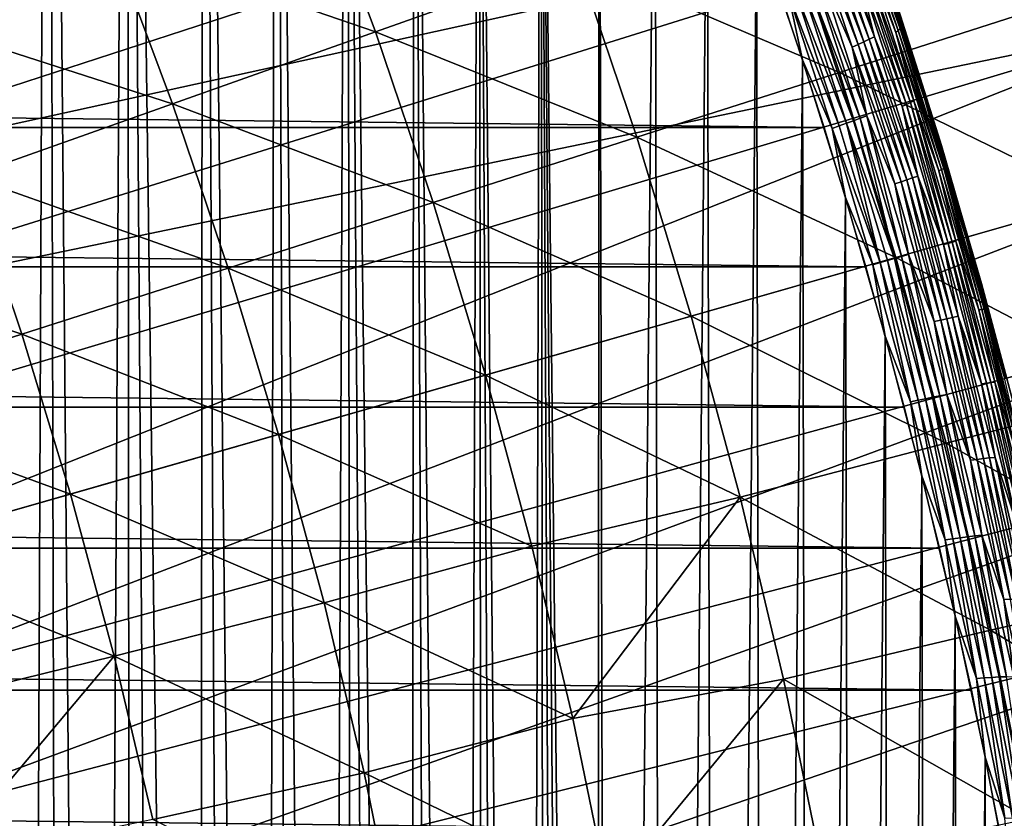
# Model space of a CAD drawing. Header units: millimetres. Extents: x -50 to 50, y -50 to 50.
# Tile 413 of 562: x 24.2 to 28.8, y 5.5 to 9.2. Entities that reach past the tile are written whole.
import ezdxf

# ---------------------------------------------------------------- set-up
doc = ezdxf.new("R2010")
doc.units = ezdxf.units.MM
doc.header["$LTSCALE"] = 65.185185
for name, color, linetype in [('1', 7, 'CONTINUOUS'), ('2', 7, 'CONTINUOUS'), ('28', 7, 'CONTINUOUS'), ('36', 7, 'CONTINUOUS'), ('37', 7, 'CONTINUOUS'), ('46', 7, 'CONTINUOUS')]:
    doc.layers.add(name, color=color, linetype=linetype)

msp = doc.modelspace()

# ---------------------------------------------------------------- linework, layer by layer
at = {"layer": '1', "color": 7, "linetype": 'Continuous', "true_color": 0xf5f5f5}
for points in [[(-27.7115, 9.3614), (27.9218, 8.714), (-27.9218, 8.714), (-27.7115, 9.3614)], [(27.7115, 9.3614), (27.9218, 8.714), (-27.7115, 9.3614), (27.7115, 9.3614)], [(-27.9218, 8.714), (28.117, 8.062), (-28.117, 8.062), (-27.9218, 8.714)], [(27.9218, 8.714), (28.117, 8.062), (-27.9218, 8.714), (27.9218, 8.714)], [(-28.117, 8.062), (28.297, 7.4054), (-28.297, 7.4054), (-28.117, 8.062)], [(28.117, 8.062), (28.297, 7.4054), (-28.117, 8.062), (28.117, 8.062)], [(-28.297, 7.4054), (28.4617, 6.7451), (-28.4617, 6.7451), (-28.297, 7.4054)], [(28.297, 7.4054), (28.4617, 6.7451), (-28.297, 7.4054), (28.297, 7.4054)], [(-28.4617, 6.7451), (28.6109, 6.0809), (-28.6109, 6.0809), (-28.4617, 6.7451)], [(28.4617, 6.7451), (28.6109, 6.0809), (-28.4617, 6.7451), (28.4617, 6.7451)], [(-28.6109, 6.0809), (28.7447, 5.4135), (-28.7447, 5.4135), (-28.6109, 6.0809)], [(28.6109, 6.0809), (28.7447, 5.4135), (-28.6109, 6.0809), (28.6109, 6.0809)]]:
    msp.add_3dface(points, dxfattribs=at)
at = {"layer": '2', "color": 7, "linetype": 'Continuous', "true_color": 0xf5f5f5}
for points in [[(24.185, -8.9758, 4.3), (23.9079, 16.8515, 4.3), (24.0159, -8.9357, 4.3), (24.185, -8.9758, 4.3)], [(24.2906, 16.2951, 4.3), (23.9079, 16.8515, 4.3), (24.185, -8.9758, 4.3), (24.2906, 16.2951, 4.3)], [(24.3523, -9.0231, 4.3), (24.2906, 16.2951, 4.3), (24.185, -8.9758, 4.3), (24.3523, -9.0231, 4.3)], [(24.5172, -9.0777, 4.3), (24.2906, 16.2951, 4.3), (24.3523, -9.0231, 4.3), (24.5172, -9.0777, 4.3)], [(24.6602, 15.7302, 4.3), (24.2906, 16.2951, 4.3), (24.5172, -9.0777, 4.3), (24.6602, 15.7302, 4.3)], [(24.6797, -9.1394, 4.3), (24.6602, 15.7302, 4.3), (24.5172, -9.0777, 4.3), (24.6797, -9.1394, 4.3)], [(24.8394, -9.2081, 4.3), (24.6602, 15.7302, 4.3), (24.6797, -9.1394, 4.3), (24.8394, -9.2081, 4.3)], [(24.9959, -9.2837, 4.3), (24.6602, 15.7302, 4.3), (24.8394, -9.2081, 4.3), (24.9959, -9.2837, 4.3)], [(25.0167, 15.1567, 4.3), (24.6602, 15.7302, 4.3), (24.9959, -9.2837, 4.3), (25.0167, 15.1567, 4.3)], [(25.149, -9.366, 4.3), (25.0167, 15.1567, 4.3), (24.9959, -9.2837, 4.3), (25.149, -9.366, 4.3)], [(25.2983, -9.4548, 4.3), (25.0167, 15.1567, 4.3), (25.149, -9.366, 4.3), (25.2983, -9.4548, 4.3)], [(25.3599, 14.5753, 4.3), (25.0167, 15.1567, 4.3), (25.2983, -9.4548, 4.3), (25.3599, 14.5753, 4.3)], [(25.4437, -9.5501, 4.3), (25.3599, 14.5753, 4.3), (25.2983, -9.4548, 4.3), (25.4437, -9.5501, 4.3)], [(25.5848, -9.6516, 4.3), (25.3599, 14.5753, 4.3), (25.4437, -9.5501, 4.3), (25.5848, -9.6516, 4.3)], [(25.6896, 13.986, 4.3), (25.3599, 14.5753, 4.3), (25.5848, -9.6516, 4.3), (25.6896, 13.986, 4.3)], [(25.7213, -9.7591, 4.3), (25.6896, 13.986, 4.3), (25.5848, -9.6516, 4.3), (25.7213, -9.7591, 4.3)], [(26.0055, 13.3894, 4.3), (25.6896, 13.986, 4.3), (25.9798, -9.9914, 4.3), (26.0055, 13.3894, 4.3)], [(25.8531, -9.8725, 4.3), (25.6896, 13.986, 4.3), (25.7213, -9.7591, 4.3), (25.8531, -9.8725, 4.3)], [(25.9798, -9.9914, 4.3), (25.6896, 13.986, 4.3), (25.8531, -9.8725, 4.3), (25.9798, -9.9914, 4.3)], [(26.1012, -10.1158, 4.3), (26.0055, 13.3894, 4.3), (25.9798, -9.9914, 4.3), (26.1012, -10.1158, 4.3)], [(26.2171, -10.2453, 4.3), (26.0055, 13.3894, 4.3), (26.1012, -10.1158, 4.3), (26.2171, -10.2453, 4.3)], [(26.3077, 12.7855, 4.3), (26.0055, 13.3894, 4.3), (26.2171, -10.2453, 4.3), (26.3077, 12.7855, 4.3)], [(26.3273, -10.3798, 4.3), (26.3077, 12.7855, 4.3), (26.2171, -10.2453, 4.3), (26.3273, -10.3798, 4.3)], [(26.5957, 12.175, 4.3), (26.3077, 12.7855, 4.3), (26.5295, -10.6623, 4.3), (26.5957, 12.175, 4.3)], [(26.4315, -10.5189, 4.3), (26.3077, 12.7855, 4.3), (26.3273, -10.3798, 4.3), (26.4315, -10.5189, 4.3)], [(26.5295, -10.6623, 4.3), (26.3077, 12.7855, 4.3), (26.4315, -10.5189, 4.3), (26.5295, -10.6623, 4.3)], [(26.6213, -10.81, 4.3), (26.5957, 12.175, 4.3), (26.5295, -10.6623, 4.3), (26.6213, -10.81, 4.3)], [(26.7065, -10.9614, 4.3), (26.5957, 12.175, 4.3), (26.6213, -10.81, 4.3), (26.7065, -10.9614, 4.3)], [(26.7852, -11.1164, 4.3), (26.5957, 12.175, 4.3), (26.7065, -10.9614, 4.3), (26.7852, -11.1164, 4.3)], [(26.8569, -11.2746, 4.3), (26.5957, 12.175, 4.3), (26.7852, -11.1164, 4.3), (26.8569, -11.2746, 4.3)], [(26.8697, 11.5578, 4.3), (26.5957, 12.175, 4.3), (26.8569, -11.2746, 4.3), (26.8697, 11.5578, 4.3)], [(26.9218, -11.436, 4.3), (26.8697, 11.5578, 4.3), (26.8569, -11.2746, 4.3), (26.9218, -11.436, 4.3)], [(27.1293, 10.9346, 4.3), (26.8697, 11.5578, 4.3), (26.9218, -11.436, 4.3), (27.1293, 10.9346, 4.3)], [(27.1785, -10.8117, 4.3), (27.1293, 10.9346, 4.3), (26.9218, -11.436, 4.3), (27.1785, -10.8117, 4.3)], [(27.3745, 10.3054, 4.3), (27.1293, 10.9346, 4.3), (27.1785, -10.8117, 4.3), (27.3745, 10.3054, 4.3)], [(27.4207, -10.1818, 4.3), (27.3745, 10.3054, 4.3), (27.1785, -10.8117, 4.3), (27.4207, -10.1818, 4.3)], [(27.605, 9.6709, 4.3), (27.3745, 10.3054, 4.3), (27.4207, -10.1818, 4.3), (27.605, 9.6709, 4.3)], [(27.6484, -9.5462, 4.3), (27.605, 9.6709, 4.3), (27.4207, -10.1818, 4.3), (27.6484, -9.5462, 4.3)], [(27.8209, 9.0311, 4.3), (27.605, 9.6709, 4.3), (27.6484, -9.5462, 4.3), (27.8209, 9.0311, 4.3)], [(27.8614, -8.9054, 4.3), (27.8209, 9.0311, 4.3), (27.6484, -9.5462, 4.3), (27.8614, -8.9054, 4.3)], [(28.0219, 8.3866, 4.3), (27.8209, 9.0311, 4.3), (27.8614, -8.9054, 4.3), (28.0219, 8.3866, 4.3)], [(28.0595, -8.26, 4.3), (28.0219, 8.3866, 4.3), (27.8614, -8.9054, 4.3), (28.0595, -8.26, 4.3)], [(28.208, 7.7375, 4.3), (28.0219, 8.3866, 4.3), (28.0595, -8.26, 4.3), (28.208, 7.7375, 4.3)], [(28.2427, -7.6101, 4.3), (28.208, 7.7375, 4.3), (28.0595, -8.26, 4.3), (28.2427, -7.6101, 4.3)], [(28.3791, 7.0845, 4.3), (28.208, 7.7375, 4.3), (28.2427, -7.6101, 4.3), (28.3791, 7.0845, 4.3)], [(28.4108, -6.9562, 4.3), (28.3791, 7.0845, 4.3), (28.2427, -7.6101, 4.3), (28.4108, -6.9562, 4.3)], [(28.5351, 6.4275, 4.3), (28.3791, 7.0845, 4.3), (28.4108, -6.9562, 4.3), (28.5351, 6.4275, 4.3)], [(28.5638, -6.2986, 4.3), (28.5351, 6.4275, 4.3), (28.4108, -6.9562, 4.3), (28.5638, -6.2986, 4.3)], [(28.6758, 5.7672, 4.3), (28.5351, 6.4275, 4.3), (28.5638, -6.2986, 4.3), (28.6758, 5.7672, 4.3)], [(28.7016, -5.6376, 4.3), (28.6758, 5.7672, 4.3), (28.5638, -6.2986, 4.3), (28.7016, -5.6376, 4.3)], [(28.8013, 5.1037, 4.3), (28.6758, 5.7672, 4.3), (28.7016, -5.6376, 4.3), (28.8013, 5.1037, 4.3)]]:
    msp.add_3dface(points, dxfattribs=at)
at = {"layer": '28', "color": 7, "linetype": 'Continuous', "true_color": 0xf5f5f5}
for points in [[(28.0595, 9.8244, 3.941), (28.0514, 9.8134, 3.9749), (28.2783, 9.1757, 3.941), (28.0595, 9.8244, 3.941)], [(28.0595, 9.8244, 3.941), (28.2783, 9.1757, 3.941), (28.184, 9.489, 3.9064), (28.0595, 9.8244, 3.941)], [(27.9163, 9.7716, 4.1781), (27.8922, 9.7565, 4.2005), (28.1335, 9.1275, 4.1781), (27.9163, 9.7716, 4.1781)], [(27.9389, 9.7864, 4.1538), (27.9163, 9.7716, 4.1781), (28.1572, 9.1392, 4.1538), (27.9389, 9.7864, 4.1538)], [(27.9163, 9.7716, 4.1781), (28.1335, 9.1275, 4.1781), (28.1572, 9.1392, 4.1538), (27.9163, 9.7716, 4.1781)], [(27.9389, 9.7864, 4.1538), (28.1572, 9.1392, 4.1538), (28.0784, 9.4554, 4.1277), (27.9389, 9.7864, 4.1538)], [(28.0514, 9.8134, 3.9749), (28.041, 9.8018, 4.0079), (28.269, 9.1679, 3.9749), (28.0514, 9.8134, 3.9749)], [(28.041, 9.8018, 4.0079), (28.2573, 9.1595, 4.0079), (28.269, 9.1679, 3.9749), (28.041, 9.8018, 4.0079)], [(28.041, 9.8018, 4.0079), (28.1308, 9.4911, 4.0398), (28.2573, 9.1595, 4.0079), (28.041, 9.8018, 4.0079)], [(28.0514, 9.8134, 3.9749), (28.269, 9.1679, 3.9749), (28.2783, 9.1757, 3.941), (28.0514, 9.8134, 3.9749)], [(27.8664, 9.741, 4.2209), (27.8392, 9.7257, 4.2391), (28.0814, 9.1028, 4.2209), (27.8664, 9.741, 4.2209)], [(27.8392, 9.7257, 4.2391), (27.912, 9.4153, 4.255), (28.0532, 9.0902, 4.2391), (27.8392, 9.7257, 4.2391)], [(27.8392, 9.7257, 4.2391), (28.0532, 9.0902, 4.2391), (28.0814, 9.1028, 4.2209), (27.8392, 9.7257, 4.2391)], [(27.8922, 9.7565, 4.2005), (27.8664, 9.741, 4.2209), (28.1082, 9.1153, 4.2005), (27.8922, 9.7565, 4.2005)], [(27.8664, 9.741, 4.2209), (28.0814, 9.1028, 4.2209), (28.1082, 9.1153, 4.2005), (27.8664, 9.741, 4.2209)], [(27.8922, 9.7565, 4.2005), (28.1082, 9.1153, 4.2005), (28.1335, 9.1275, 4.1781), (27.8922, 9.7565, 4.2005)], [(27.605, 9.6709, 4.3), (27.8209, 9.0311, 4.3), (27.7543, 9.3438, 4.2988), (27.605, 9.6709, 4.3)], [(28.1881, 9.4968, 3.8712), (28.184, 9.489, 3.9064), (28.398, 8.8495, 3.8712), (28.1881, 9.4968, 3.8712)], [(28.1898, 9.5039, 3.8357), (28.1881, 9.4968, 3.8712), (28.4007, 8.8535, 3.8357), (28.1898, 9.5039, 3.8357)], [(28.1881, 9.4968, 3.8712), (28.398, 8.8495, 3.8712), (28.4007, 8.8535, 3.8357), (28.1881, 9.4968, 3.8712)], [(28.1898, 9.5039, 3.8357), (28.4007, 8.8535, 3.8357), (28.2684, 9.2714, 3.8), (28.1898, 9.5039, 3.8357)], [(28.0979, 9.4677, 4.0999), (28.0784, 9.4554, 4.1277), (28.3072, 8.8222, 4.0999), (28.0979, 9.4677, 4.0999)], [(28.0784, 9.4554, 4.1277), (28.2866, 8.813, 4.1277), (28.3072, 8.8222, 4.0999), (28.0784, 9.4554, 4.1277)], [(28.0784, 9.4554, 4.1277), (28.1572, 9.1392, 4.1538), (28.2866, 8.813, 4.1277), (28.0784, 9.4554, 4.1277)], [(28.1154, 9.4797, 4.0705), (28.0979, 9.4677, 4.0999), (28.3258, 8.8311, 4.0705), (28.1154, 9.4797, 4.0705)], [(28.0979, 9.4677, 4.0999), (28.3072, 8.8222, 4.0999), (28.3258, 8.8311, 4.0705), (28.0979, 9.4677, 4.0999)], [(28.1308, 9.4911, 4.0398), (28.1154, 9.4797, 4.0705), (28.3423, 8.8393, 4.0398), (28.1308, 9.4911, 4.0398)], [(28.1154, 9.4797, 4.0705), (28.3258, 8.8311, 4.0705), (28.3423, 8.8393, 4.0398), (28.1154, 9.4797, 4.0705)], [(28.1308, 9.4911, 4.0398), (28.3423, 8.8393, 4.0398), (28.2573, 9.1595, 4.0079), (28.1308, 9.4911, 4.0398)], [(28.184, 9.489, 3.9064), (28.3928, 8.8448, 3.9064), (28.398, 8.8495, 3.8712), (28.184, 9.489, 3.9064)], [(28.184, 9.489, 3.9064), (28.2783, 9.1757, 3.941), (28.3928, 8.8448, 3.9064), (28.184, 9.489, 3.9064)], [(27.882, 9.4009, 4.2687), (27.851, 9.3866, 4.2799), (28.0906, 8.758, 4.2687), (27.882, 9.4009, 4.2687)], [(27.912, 9.4153, 4.255), (27.882, 9.4009, 4.2687), (28.1215, 8.7697, 4.255), (27.912, 9.4153, 4.255)], [(27.882, 9.4009, 4.2687), (28.0906, 8.758, 4.2687), (28.1215, 8.7697, 4.255), (27.882, 9.4009, 4.2687)], [(27.912, 9.4153, 4.255), (28.1215, 8.7697, 4.255), (28.0532, 9.0902, 4.2391), (27.912, 9.4153, 4.255)], [(27.787, 9.358, 4.295), (27.7543, 9.3438, 4.2988), (27.9931, 8.7223, 4.295), (27.787, 9.358, 4.295)], [(27.8194, 9.3721, 4.2887), (27.787, 9.358, 4.295), (28.0262, 8.7341, 4.2887), (27.8194, 9.3721, 4.2887)], [(27.787, 9.358, 4.295), (27.9931, 8.7223, 4.295), (28.0262, 8.7341, 4.2887), (27.787, 9.358, 4.295)], [(27.851, 9.3866, 4.2799), (27.8194, 9.3721, 4.2887), (28.0587, 8.7462, 4.2799), (27.851, 9.3866, 4.2799)], [(27.8194, 9.3721, 4.2887), (28.0262, 8.7341, 4.2887), (28.0587, 8.7462, 4.2799), (27.8194, 9.3721, 4.2887)], [(27.851, 9.3866, 4.2799), (28.0587, 8.7462, 4.2799), (28.0906, 8.758, 4.2687), (27.851, 9.3866, 4.2799)], [(27.7543, 9.3438, 4.2988), (27.9596, 8.7102, 4.2988), (27.9931, 8.7223, 4.295), (27.7543, 9.3438, 4.2988)], [(27.7543, 9.3438, 4.2988), (27.8209, 9.0311, 4.3), (27.9596, 8.7102, 4.2988), (27.7543, 9.3438, 4.2988)], [(28.2684, 9.2714, 3.8), (28.4007, 8.8535, 3.8357), (28.4709, 8.6296, 3.8), (28.2684, 9.2714, 3.8)], [(28.2783, 9.1757, 3.941), (28.269, 9.1679, 3.9749), (28.4821, 8.5222, 3.941), (28.2783, 9.1757, 3.941)], [(28.2783, 9.1757, 3.941), (28.4821, 8.5222, 3.941), (28.3928, 8.8448, 3.9064), (28.2783, 9.1757, 3.941)], [(28.1335, 9.1275, 4.1781), (28.1082, 9.1153, 4.2005), (28.3359, 8.4786, 4.1781), (28.1335, 9.1275, 4.1781)], [(28.1572, 9.1392, 4.1538), (28.1335, 9.1275, 4.1781), (28.3606, 8.4872, 4.1538), (28.1572, 9.1392, 4.1538)], [(28.1335, 9.1275, 4.1781), (28.3359, 8.4786, 4.1781), (28.3606, 8.4872, 4.1538), (28.1335, 9.1275, 4.1781)], [(28.1572, 9.1392, 4.1538), (28.3606, 8.4872, 4.1538), (28.2866, 8.813, 4.1277), (28.1572, 9.1392, 4.1538)], [(28.269, 9.1679, 3.9749), (28.2573, 9.1595, 4.0079), (28.4717, 8.5176, 3.9749), (28.269, 9.1679, 3.9749)], [(28.2573, 9.1595, 4.0079), (28.4589, 8.5123, 4.0079), (28.4717, 8.5176, 3.9749), (28.2573, 9.1595, 4.0079)], [(28.2573, 9.1595, 4.0079), (28.3423, 8.8393, 4.0398), (28.4589, 8.5123, 4.0079), (28.2573, 9.1595, 4.0079)], [(28.269, 9.1679, 3.9749), (28.4717, 8.5176, 3.9749), (28.4821, 8.5222, 3.941), (28.269, 9.1679, 3.9749)], [(28.0814, 9.1028, 4.2209), (28.0532, 9.0902, 4.2391), (28.2818, 8.4598, 4.2209), (28.0814, 9.1028, 4.2209)], [(28.0532, 9.0902, 4.2391), (28.1215, 8.7697, 4.255), (28.2526, 8.4501, 4.2391), (28.0532, 9.0902, 4.2391)], [(28.0532, 9.0902, 4.2391), (28.2526, 8.4501, 4.2391), (28.2818, 8.4598, 4.2209), (28.0532, 9.0902, 4.2391)], [(28.1082, 9.1153, 4.2005), (28.0814, 9.1028, 4.2209), (28.3096, 8.4694, 4.2005), (28.1082, 9.1153, 4.2005)], [(28.0814, 9.1028, 4.2209), (28.2818, 8.4598, 4.2209), (28.3096, 8.4694, 4.2005), (28.0814, 9.1028, 4.2209)], [(28.1082, 9.1153, 4.2005), (28.3096, 8.4694, 4.2005), (28.3359, 8.4786, 4.1781), (28.1082, 9.1153, 4.2005)], [(27.8209, 9.0311, 4.3), (28.0219, 8.3866, 4.3), (27.9596, 8.7102, 4.2988), (27.8209, 9.0311, 4.3)], [(28.3928, 8.8448, 3.9064), (28.5868, 8.196, 3.9064), (28.398, 8.8495, 3.8712), (28.3928, 8.8448, 3.9064)], [(28.398, 8.8495, 3.8712), (28.593, 8.1975, 3.8712), (28.4007, 8.8535, 3.8357), (28.398, 8.8495, 3.8712)], [(28.398, 8.8495, 3.8712), (28.5868, 8.196, 3.9064), (28.593, 8.1975, 3.8712), (28.398, 8.8495, 3.8712)], [(28.4007, 8.8535, 3.8357), (28.5967, 8.1984, 3.8357), (28.4709, 8.6296, 3.8), (28.4007, 8.8535, 3.8357)], [(28.4007, 8.8535, 3.8357), (28.593, 8.1975, 3.8712), (28.5967, 8.1984, 3.8357), (28.4007, 8.8535, 3.8357)], [(28.2866, 8.813, 4.1277), (28.48, 8.1661, 4.1277), (28.3072, 8.8222, 4.0999), (28.2866, 8.813, 4.1277)], [(28.2866, 8.813, 4.1277), (28.3606, 8.4872, 4.1538), (28.48, 8.1661, 4.1277), (28.2866, 8.813, 4.1277)], [(28.3072, 8.8222, 4.0999), (28.5017, 8.1721, 4.0999), (28.3258, 8.8311, 4.0705), (28.3072, 8.8222, 4.0999)], [(28.3072, 8.8222, 4.0999), (28.48, 8.1661, 4.1277), (28.5017, 8.1721, 4.0999), (28.3072, 8.8222, 4.0999)], [(28.3258, 8.8311, 4.0705), (28.5213, 8.1778, 4.0705), (28.3423, 8.8393, 4.0398), (28.3258, 8.8311, 4.0705)], [(28.3258, 8.8311, 4.0705), (28.5017, 8.1721, 4.0999), (28.5213, 8.1778, 4.0705), (28.3258, 8.8311, 4.0705)], [(28.3423, 8.8393, 4.0398), (28.5213, 8.1778, 4.0705), (28.5388, 8.1828, 4.0398), (28.3423, 8.8393, 4.0398)], [(28.3423, 8.8393, 4.0398), (28.5388, 8.1828, 4.0398), (28.4589, 8.5123, 4.0079), (28.3423, 8.8393, 4.0398)], [(28.3928, 8.8448, 3.9064), (28.4821, 8.5222, 3.941), (28.5868, 8.196, 3.9064), (28.3928, 8.8448, 3.9064)], [(28.0587, 8.7462, 4.2799), (28.2517, 8.1012, 4.2799), (28.0906, 8.758, 4.2687), (28.0587, 8.7462, 4.2799)], [(28.0906, 8.758, 4.2687), (28.2844, 8.1104, 4.2687), (28.1215, 8.7697, 4.255), (28.0906, 8.758, 4.2687)], [(28.0906, 8.758, 4.2687), (28.2517, 8.1012, 4.2799), (28.2844, 8.1104, 4.2687), (28.0906, 8.758, 4.2687)], [(28.1215, 8.7697, 4.255), (28.3161, 8.1194, 4.255), (28.2526, 8.4501, 4.2391), (28.1215, 8.7697, 4.255)], [(28.1215, 8.7697, 4.255), (28.2844, 8.1104, 4.2687), (28.3161, 8.1194, 4.255), (28.1215, 8.7697, 4.255)], [(27.9931, 8.7223, 4.295), (27.9596, 8.7102, 4.2988), (28.1846, 8.082, 4.295), (27.9931, 8.7223, 4.295)], [(27.9596, 8.7102, 4.2988), (28.1505, 8.0721, 4.2988), (28.1846, 8.082, 4.295), (27.9596, 8.7102, 4.2988)], [(27.9596, 8.7102, 4.2988), (28.0219, 8.3866, 4.3), (28.1505, 8.0721, 4.2988), (27.9596, 8.7102, 4.2988)], [(27.9931, 8.7223, 4.295), (28.1846, 8.082, 4.295), (28.0262, 8.7341, 4.2887), (27.9931, 8.7223, 4.295)], [(28.0587, 8.7462, 4.2799), (28.0262, 8.7341, 4.2887), (28.2517, 8.1012, 4.2799), (28.0587, 8.7462, 4.2799)], [(28.0262, 8.7341, 4.2887), (28.2185, 8.0915, 4.2887), (28.2517, 8.1012, 4.2799), (28.0262, 8.7341, 4.2887)], [(28.0262, 8.7341, 4.2887), (28.1846, 8.082, 4.295), (28.2185, 8.0915, 4.2887), (28.0262, 8.7341, 4.2887)], [(28.4709, 8.6296, 3.8), (28.5967, 8.1984, 3.8357), (28.6588, 7.9835, 3.8), (28.4709, 8.6296, 3.8)], [(28.3096, 8.4694, 4.2005), (28.496, 7.819, 4.2005), (28.3359, 8.4786, 4.1781), (28.3096, 8.4694, 4.2005)], [(28.3359, 8.4786, 4.1781), (28.5232, 7.8252, 4.1781), (28.3606, 8.4872, 4.1538), (28.3359, 8.4786, 4.1781)], [(28.3359, 8.4786, 4.1781), (28.496, 7.819, 4.2005), (28.5232, 7.8252, 4.1781), (28.3359, 8.4786, 4.1781)], [(28.3606, 8.4872, 4.1538), (28.5488, 7.8307, 4.1538), (28.48, 8.1661, 4.1277), (28.3606, 8.4872, 4.1538)], [(28.3606, 8.4872, 4.1538), (28.5232, 7.8252, 4.1781), (28.5488, 7.8307, 4.1538), (28.3606, 8.4872, 4.1538)], [(28.4589, 8.5123, 4.0079), (28.6458, 7.8608, 4.0079), (28.4717, 8.5176, 3.9749), (28.4589, 8.5123, 4.0079)], [(28.4589, 8.5123, 4.0079), (28.5388, 8.1828, 4.0398), (28.6458, 7.8608, 4.0079), (28.4589, 8.5123, 4.0079)], [(28.4717, 8.5176, 3.9749), (28.6594, 7.8628, 3.9749), (28.4821, 8.5222, 3.941), (28.4717, 8.5176, 3.9749)], [(28.4717, 8.5176, 3.9749), (28.6458, 7.8608, 4.0079), (28.6594, 7.8628, 3.9749), (28.4717, 8.5176, 3.9749)], [(28.4821, 8.5222, 3.941), (28.6707, 7.8641, 3.941), (28.5868, 8.196, 3.9064), (28.4821, 8.5222, 3.941)], [(28.4821, 8.5222, 3.941), (28.6594, 7.8628, 3.9749), (28.6707, 7.8641, 3.941), (28.4821, 8.5222, 3.941)], [(28.2526, 8.4501, 4.2391), (28.4374, 7.8055, 4.2391), (28.2818, 8.4598, 4.2209), (28.2526, 8.4501, 4.2391)], [(28.2526, 8.4501, 4.2391), (28.3161, 8.1194, 4.255), (28.4374, 7.8055, 4.2391), (28.2526, 8.4501, 4.2391)], [(28.2818, 8.4598, 4.2209), (28.4674, 7.8124, 4.2209), (28.3096, 8.4694, 4.2005), (28.2818, 8.4598, 4.2209)], [(28.2818, 8.4598, 4.2209), (28.4374, 7.8055, 4.2391), (28.4674, 7.8124, 4.2209), (28.2818, 8.4598, 4.2209)], [(28.3096, 8.4694, 4.2005), (28.4674, 7.8124, 4.2209), (28.496, 7.819, 4.2005), (28.3096, 8.4694, 4.2005)], [(28.0219, 8.3866, 4.3), (28.208, 7.7375, 4.3), (28.1505, 8.0721, 4.2988), (28.0219, 8.3866, 4.3)], [(28.48, 8.1661, 4.1277), (28.6588, 7.515, 4.1277), (28.5017, 8.1721, 4.0999), (28.48, 8.1661, 4.1277)], [(28.48, 8.1661, 4.1277), (28.5488, 7.8307, 4.1538), (28.6588, 7.515, 4.1277), (28.48, 8.1661, 4.1277)], [(28.5017, 8.1721, 4.0999), (28.6812, 7.5178, 4.0999), (28.5213, 8.1778, 4.0705), (28.5017, 8.1721, 4.0999)], [(28.5017, 8.1721, 4.0999), (28.6588, 7.515, 4.1277), (28.6812, 7.5178, 4.0999), (28.5017, 8.1721, 4.0999)], [(28.5213, 8.1778, 4.0705), (28.7017, 7.5202, 4.0705), (28.5388, 8.1828, 4.0398), (28.5213, 8.1778, 4.0705)], [(28.5213, 8.1778, 4.0705), (28.6812, 7.5178, 4.0999), (28.7017, 7.5202, 4.0705), (28.5213, 8.1778, 4.0705)], [(28.5388, 8.1828, 4.0398), (28.7017, 7.5202, 4.0705), (28.7201, 7.5219, 4.0398), (28.5388, 8.1828, 4.0398)], [(28.5388, 8.1828, 4.0398), (28.7201, 7.5219, 4.0398), (28.6458, 7.8608, 4.0079), (28.5388, 8.1828, 4.0398)], [(28.5868, 8.196, 3.9064), (28.7661, 7.5429, 3.9064), (28.593, 8.1975, 3.8712), (28.5868, 8.196, 3.9064)], [(28.5868, 8.196, 3.9064), (28.6707, 7.8641, 3.941), (28.7661, 7.5429, 3.9064), (28.5868, 8.196, 3.9064)], [(28.593, 8.1975, 3.8712), (28.7731, 7.5413, 3.8712), (28.5967, 8.1984, 3.8357), (28.593, 8.1975, 3.8712)], [(28.593, 8.1975, 3.8712), (28.7661, 7.5429, 3.9064), (28.7731, 7.5413, 3.8712), (28.593, 8.1975, 3.8712)], [(28.5967, 8.1984, 3.8357), (28.7776, 7.539, 3.8357), (28.6588, 7.9835, 3.8), (28.5967, 8.1984, 3.8357)], [(28.5967, 8.1984, 3.8357), (28.7731, 7.5413, 3.8712), (28.7776, 7.539, 3.8357), (28.5967, 8.1984, 3.8357)], [(28.2517, 8.1012, 4.2799), (28.4299, 7.4519, 4.2799), (28.2844, 8.1104, 4.2687), (28.2517, 8.1012, 4.2799)], [(28.2844, 8.1104, 4.2687), (28.4632, 7.4585, 4.2687), (28.3161, 8.1194, 4.255), (28.2844, 8.1104, 4.2687)], [(28.2844, 8.1104, 4.2687), (28.4299, 7.4519, 4.2799), (28.4632, 7.4585, 4.2687), (28.2844, 8.1104, 4.2687)], [(28.3161, 8.1194, 4.255), (28.4957, 7.4648, 4.255), (28.4374, 7.8055, 4.2391), (28.3161, 8.1194, 4.255)], [(28.3161, 8.1194, 4.255), (28.4632, 7.4585, 4.2687), (28.4957, 7.4648, 4.255), (28.3161, 8.1194, 4.255)], [(28.1505, 8.0721, 4.2988), (28.3268, 7.4299, 4.2988), (28.1846, 8.082, 4.295), (28.1505, 8.0721, 4.2988)], [(28.1505, 8.0721, 4.2988), (28.208, 7.7375, 4.3), (28.3268, 7.4299, 4.2988), (28.1505, 8.0721, 4.2988)], [(28.1846, 8.082, 4.295), (28.3615, 7.4376, 4.295), (28.2185, 8.0915, 4.2887), (28.1846, 8.082, 4.295)], [(28.1846, 8.082, 4.295), (28.3268, 7.4299, 4.2988), (28.3615, 7.4376, 4.295), (28.1846, 8.082, 4.295)], [(28.2185, 8.0915, 4.2887), (28.396, 7.4447, 4.2887), (28.2517, 8.1012, 4.2799), (28.2185, 8.0915, 4.2887)], [(28.2185, 8.0915, 4.2887), (28.3615, 7.4376, 4.295), (28.396, 7.4447, 4.2887), (28.2185, 8.0915, 4.2887)], [(28.2517, 8.1012, 4.2799), (28.396, 7.4447, 4.2887), (28.4299, 7.4519, 4.2799), (28.2517, 8.1012, 4.2799)], [(28.6588, 7.9835, 3.8), (28.7776, 7.539, 3.8357), (28.832, 7.3333, 3.8), (28.6588, 7.9835, 3.8)], [(28.6458, 7.8608, 4.0079), (28.8177, 7.2051, 4.0079), (28.6594, 7.8628, 3.9749), (28.6458, 7.8608, 4.0079)], [(28.6458, 7.8608, 4.0079), (28.7201, 7.5219, 4.0398), (28.8177, 7.2051, 4.0079), (28.6458, 7.8608, 4.0079)], [(28.6594, 7.8628, 3.9749), (28.8321, 7.2039, 3.9749), (28.6707, 7.8641, 3.941), (28.6594, 7.8628, 3.9749)], [(28.6594, 7.8628, 3.9749), (28.8177, 7.2051, 4.0079), (28.8321, 7.2039, 3.9749), (28.6594, 7.8628, 3.9749)], [(28.6707, 7.8641, 3.941), (28.8442, 7.2019, 3.941), (28.7661, 7.5429, 3.9064), (28.6707, 7.8641, 3.941)], [(28.6707, 7.8641, 3.941), (28.8321, 7.2039, 3.9749), (28.8442, 7.2019, 3.941), (28.6707, 7.8641, 3.941)], [(28.4374, 7.8055, 4.2391), (28.6075, 7.157, 4.2391), (28.4674, 7.8124, 4.2209), (28.4374, 7.8055, 4.2391)], [(28.4374, 7.8055, 4.2391), (28.4957, 7.4648, 4.255), (28.6075, 7.157, 4.2391), (28.4374, 7.8055, 4.2391)], [(28.4674, 7.8124, 4.2209), (28.6382, 7.1609, 4.2209), (28.496, 7.819, 4.2005), (28.4674, 7.8124, 4.2209)], [(28.4674, 7.8124, 4.2209), (28.6075, 7.157, 4.2391), (28.6382, 7.1609, 4.2209), (28.4674, 7.8124, 4.2209)], [(28.496, 7.819, 4.2005), (28.6676, 7.1645, 4.2005), (28.5232, 7.8252, 4.1781), (28.496, 7.819, 4.2005)], [(28.496, 7.819, 4.2005), (28.6382, 7.1609, 4.2209), (28.6676, 7.1645, 4.2005), (28.496, 7.819, 4.2005)], [(28.5232, 7.8252, 4.1781), (28.6955, 7.1676, 4.1781), (28.5488, 7.8307, 4.1538), (28.5232, 7.8252, 4.1781)], [(28.5232, 7.8252, 4.1781), (28.6676, 7.1645, 4.2005), (28.6955, 7.1676, 4.1781), (28.5232, 7.8252, 4.1781)], [(28.5488, 7.8307, 4.1538), (28.7219, 7.17, 4.1538), (28.6588, 7.515, 4.1277), (28.5488, 7.8307, 4.1538)], [(28.5488, 7.8307, 4.1538), (28.6955, 7.1676, 4.1781), (28.7219, 7.17, 4.1538), (28.5488, 7.8307, 4.1538)], [(28.208, 7.7375, 4.3), (28.3791, 7.0845, 4.3), (28.3268, 7.4299, 4.2988), (28.208, 7.7375, 4.3)], [(28.6588, 7.515, 4.1277), (28.8226, 6.8599, 4.1277), (28.6812, 7.5178, 4.0999), (28.6588, 7.515, 4.1277)], [(28.6588, 7.515, 4.1277), (28.7219, 7.17, 4.1538), (28.8226, 6.8599, 4.1277), (28.6588, 7.515, 4.1277)], [(28.6812, 7.5178, 4.0999), (28.8457, 6.8595, 4.0999), (28.7017, 7.5202, 4.0705), (28.6812, 7.5178, 4.0999)], [(28.6812, 7.5178, 4.0999), (28.8226, 6.8599, 4.1277), (28.8457, 6.8595, 4.0999), (28.6812, 7.5178, 4.0999)], [(28.7017, 7.5202, 4.0705), (28.8669, 6.8586, 4.0705), (28.7201, 7.5219, 4.0398), (28.7017, 7.5202, 4.0705)], [(28.7017, 7.5202, 4.0705), (28.8457, 6.8595, 4.0999), (28.8669, 6.8586, 4.0705), (28.7017, 7.5202, 4.0705)], [(28.7201, 7.5219, 4.0398), (28.8669, 6.8586, 4.0705), (28.886, 6.8569, 4.0398), (28.7201, 7.5219, 4.0398)], [(28.7201, 7.5219, 4.0398), (28.886, 6.8569, 4.0398), (28.8177, 7.2051, 4.0079), (28.7201, 7.5219, 4.0398)], [(28.4632, 7.4585, 4.2687), (28.627, 6.8027, 4.2687), (28.4957, 7.4648, 4.255), (28.4632, 7.4585, 4.2687)], [(28.4957, 7.4648, 4.255), (28.6601, 6.8063, 4.255), (28.6075, 7.157, 4.2391), (28.4957, 7.4648, 4.255)], [(28.4957, 7.4648, 4.255), (28.627, 6.8027, 4.2687), (28.6601, 6.8063, 4.255), (28.4957, 7.4648, 4.255)], [(28.3268, 7.4299, 4.2988), (28.4884, 6.7838, 4.2988), (28.3615, 7.4376, 4.295), (28.3268, 7.4299, 4.2988)], [(28.3268, 7.4299, 4.2988), (28.3791, 7.0845, 4.3), (28.4884, 6.7838, 4.2988), (28.3268, 7.4299, 4.2988)], [(28.3615, 7.4376, 4.295), (28.5236, 6.7893, 4.295), (28.396, 7.4447, 4.2887), (28.3615, 7.4376, 4.295)], [(28.3615, 7.4376, 4.295), (28.4884, 6.7838, 4.2988), (28.5236, 6.7893, 4.295), (28.3615, 7.4376, 4.295)], [(28.396, 7.4447, 4.2887), (28.5586, 6.794, 4.2887), (28.4299, 7.4519, 4.2799), (28.396, 7.4447, 4.2887)], [(28.396, 7.4447, 4.2887), (28.5236, 6.7893, 4.295), (28.5586, 6.794, 4.2887), (28.396, 7.4447, 4.2887)], [(28.4299, 7.4519, 4.2799), (28.5931, 6.7987, 4.2799), (28.4632, 7.4585, 4.2687), (28.4299, 7.4519, 4.2799)], [(28.4299, 7.4519, 4.2799), (28.5586, 6.794, 4.2887), (28.5931, 6.7987, 4.2799), (28.4299, 7.4519, 4.2799)], [(28.4632, 7.4585, 4.2687), (28.5931, 6.7987, 4.2799), (28.627, 6.8027, 4.2687), (28.4632, 7.4585, 4.2687)], [(28.6075, 7.157, 4.2391), (28.7628, 6.5047, 4.2391), (28.6382, 7.1609, 4.2209), (28.6075, 7.157, 4.2391)], [(28.6075, 7.157, 4.2391), (28.6601, 6.8063, 4.255), (28.7628, 6.5047, 4.2391), (28.6075, 7.157, 4.2391)], [(28.6382, 7.1609, 4.2209), (28.7941, 6.5057, 4.2209), (28.6676, 7.1645, 4.2005), (28.6382, 7.1609, 4.2209)], [(28.6382, 7.1609, 4.2209), (28.7628, 6.5047, 4.2391), (28.7941, 6.5057, 4.2209), (28.6382, 7.1609, 4.2209)], [(28.6676, 7.1645, 4.2005), (28.8241, 6.5063, 4.2005), (28.6955, 7.1676, 4.1781), (28.6676, 7.1645, 4.2005)], [(28.6676, 7.1645, 4.2005), (28.7941, 6.5057, 4.2209), (28.8241, 6.5063, 4.2005), (28.6676, 7.1645, 4.2005)], [(28.6955, 7.1676, 4.1781), (28.8526, 6.5063, 4.1781), (28.7219, 7.17, 4.1538), (28.6955, 7.1676, 4.1781)], [(28.6955, 7.1676, 4.1781), (28.8241, 6.5063, 4.2005), (28.8526, 6.5063, 4.1781), (28.6955, 7.1676, 4.1781)], [(28.7219, 7.17, 4.1538), (28.8797, 6.5055, 4.1538), (28.8226, 6.8599, 4.1277), (28.7219, 7.17, 4.1538)], [(28.7219, 7.17, 4.1538), (28.8526, 6.5063, 4.1781), (28.8797, 6.5055, 4.1538), (28.7219, 7.17, 4.1538)], [(28.3791, 7.0845, 4.3), (28.5351, 6.4275, 4.3), (28.4884, 6.7838, 4.2988), (28.3791, 7.0845, 4.3)], [(28.4884, 6.7838, 4.2988), (28.6353, 6.1342, 4.2988), (28.5236, 6.7893, 4.295), (28.4884, 6.7838, 4.2988)], [(28.4884, 6.7838, 4.2988), (28.5351, 6.4275, 4.3), (28.6353, 6.1342, 4.2988), (28.4884, 6.7838, 4.2988)], [(28.5236, 6.7893, 4.295), (28.6709, 6.1374, 4.295), (28.5586, 6.794, 4.2887), (28.5236, 6.7893, 4.295)], [(28.5236, 6.7893, 4.295), (28.6353, 6.1342, 4.2988), (28.6709, 6.1374, 4.295), (28.5236, 6.7893, 4.295)], [(28.5586, 6.794, 4.2887), (28.7064, 6.1398, 4.2887), (28.5931, 6.7987, 4.2799), (28.5586, 6.794, 4.2887)], [(28.5586, 6.794, 4.2887), (28.6709, 6.1374, 4.295), (28.7064, 6.1398, 4.2887), (28.5586, 6.794, 4.2887)], [(28.5931, 6.7987, 4.2799), (28.7413, 6.142, 4.2799), (28.627, 6.8027, 4.2687), (28.5931, 6.7987, 4.2799)], [(28.5931, 6.7987, 4.2799), (28.7064, 6.1398, 4.2887), (28.7413, 6.142, 4.2799), (28.5931, 6.7987, 4.2799)], [(28.627, 6.8027, 4.2687), (28.7757, 6.1433, 4.2687), (28.6601, 6.8063, 4.255), (28.627, 6.8027, 4.2687)], [(28.627, 6.8027, 4.2687), (28.7413, 6.142, 4.2799), (28.7757, 6.1433, 4.2687), (28.627, 6.8027, 4.2687)], [(28.6601, 6.8063, 4.255), (28.8093, 6.1441, 4.255), (28.7628, 6.5047, 4.2391), (28.6601, 6.8063, 4.255)], [(28.6601, 6.8063, 4.255), (28.7757, 6.1433, 4.2687), (28.8093, 6.1441, 4.255), (28.6601, 6.8063, 4.255)], [(28.7628, 6.5047, 4.2391), (28.9033, 5.849, 4.2391), (28.7941, 6.5057, 4.2209), (28.7628, 6.5047, 4.2391)], [(28.7628, 6.5047, 4.2391), (28.8093, 6.1441, 4.255), (28.9033, 5.849, 4.2391), (28.7628, 6.5047, 4.2391)], [(28.5351, 6.4275, 4.3), (28.6758, 5.7672, 4.3), (28.6353, 6.1342, 4.2988), (28.5351, 6.4275, 4.3)], [(28.6353, 6.1342, 4.2988), (28.7674, 5.4814, 4.2988), (28.6709, 6.1374, 4.295), (28.6353, 6.1342, 4.2988)], [(28.6353, 6.1342, 4.2988), (28.6758, 5.7672, 4.3), (28.7674, 5.4814, 4.2988), (28.6353, 6.1342, 4.2988)], [(28.6709, 6.1374, 4.295), (28.8034, 5.4824, 4.295), (28.7064, 6.1398, 4.2887), (28.6709, 6.1374, 4.295)], [(28.6709, 6.1374, 4.295), (28.7674, 5.4814, 4.2988), (28.8034, 5.4824, 4.295), (28.6709, 6.1374, 4.295)], [(28.7064, 6.1398, 4.2887), (28.8392, 5.4824, 4.2887), (28.7413, 6.142, 4.2799), (28.7064, 6.1398, 4.2887)], [(28.7064, 6.1398, 4.2887), (28.8034, 5.4824, 4.295), (28.8392, 5.4824, 4.2887), (28.7064, 6.1398, 4.2887)], [(28.7413, 6.142, 4.2799), (28.8745, 5.482, 4.2799), (28.7757, 6.1433, 4.2687), (28.7413, 6.142, 4.2799)], [(28.7413, 6.142, 4.2799), (28.8392, 5.4824, 4.2887), (28.8745, 5.482, 4.2799), (28.7413, 6.142, 4.2799)], [(28.6758, 5.7672, 4.3), (28.8013, 5.1037, 4.3), (28.7674, 5.4814, 4.2988), (28.6758, 5.7672, 4.3)]]:
    msp.add_3dface(points, dxfattribs=at)
at = {"layer": '36', "color": 15, "linetype": 'Continuous', "true_color": 0xaf503c}
for points in [[(25.5278, 9.9534, -12.3767), (25.8221, 9.1625, -12.3767), (24.5891, 9.5875, -12.7621), (25.5278, 9.9534, -12.3767)], [(25.5278, 9.9534, -12.3767), (26.7664, 9.4974, -11.977), (25.8221, 9.1625, -12.3767), (25.5278, 9.9534, -12.3767)], [(27.7051, 9.8304, -11.5629), (27.9946, 8.9724, -11.5629), (26.7664, 9.4974, -11.977), (27.7051, 9.8304, -11.5629)], [(27.7051, 9.8304, -11.5629), (28.9374, 9.2745, -11.1346), (27.9946, 8.9724, -11.5629), (27.7051, 9.8304, -11.5629)], [(24.5891, 9.5875, -12.7621), (24.8726, 8.8257, -12.7621), (23.6453, 9.2197, -13.133), (24.5891, 9.5875, -12.7621)], [(24.5891, 9.5875, -12.7621), (25.8221, 9.1625, -12.3767), (24.8726, 8.8257, -12.7621), (24.5891, 9.5875, -12.7621)], [(26.7664, 9.4974, -11.977), (27.0461, 8.6685, -11.977), (25.8221, 9.1625, -12.3767), (26.7664, 9.4974, -11.977)], [(26.7664, 9.4974, -11.977), (27.9946, 8.9724, -11.5629), (27.0461, 8.6685, -11.977), (26.7664, 9.4974, -11.977)], [(28.9374, 9.2745, -11.1346), (29.2092, 8.3789, -11.1346), (27.9946, 8.9724, -11.5629), (28.9374, 9.2745, -11.1346)], [(23.6453, 9.2197, -13.133), (24.8726, 8.8257, -12.7621), (23.9179, 8.4871, -13.133), (23.6453, 9.2197, -13.133)], [(25.8221, 9.1625, -12.3767), (26.092, 8.3629, -12.3767), (24.8726, 8.8257, -12.7621), (25.8221, 9.1625, -12.3767)], [(25.8221, 9.1625, -12.3767), (27.0461, 8.6685, -11.977), (26.092, 8.3629, -12.3767), (25.8221, 9.1625, -12.3767)], [(27.9946, 8.9724, -11.5629), (28.2576, 8.106, -11.5629), (27.0461, 8.6685, -11.977), (27.9946, 8.9724, -11.5629)], [(27.9946, 8.9724, -11.5629), (29.2092, 8.3789, -11.1346), (28.2576, 8.106, -11.5629), (27.9946, 8.9724, -11.5629)], [(24.8726, 8.8257, -12.7621), (25.1325, 8.0555, -12.7621), (23.9179, 8.4871, -13.133), (24.8726, 8.8257, -12.7621)], [(24.8726, 8.8257, -12.7621), (26.092, 8.3629, -12.3767), (25.1325, 8.0555, -12.7621), (24.8726, 8.8257, -12.7621)], [(27.0461, 8.6685, -11.977), (27.3001, 7.8315, -11.977), (26.092, 8.3629, -12.3767), (27.0461, 8.6685, -11.977)], [(27.0461, 8.6685, -11.977), (28.2576, 8.106, -11.5629), (27.3001, 7.8315, -11.977), (27.0461, 8.6685, -11.977)], [(23.9179, 8.4871, -13.133), (24.1679, 7.7464, -13.133), (22.9584, 8.1467, -13.4894), (23.9179, 8.4871, -13.133)], [(23.9179, 8.4871, -13.133), (25.1325, 8.0555, -12.7621), (24.1679, 7.7464, -13.133), (23.9179, 8.4871, -13.133)], [(26.092, 8.3629, -12.3767), (26.337, 7.5553, -12.3767), (25.1325, 8.0555, -12.7621), (26.092, 8.3629, -12.3767)], [(26.092, 8.3629, -12.3767), (27.3001, 7.8315, -11.977), (26.337, 7.5553, -12.3767), (26.092, 8.3629, -12.3767)], [(22.9584, 8.1467, -13.4894), (24.1679, 7.7464, -13.133), (23.1983, 7.4358, -13.4894), (22.9584, 8.1467, -13.4894)], [(25.1325, 8.0555, -12.7621), (25.3686, 7.2776, -12.7621), (24.1679, 7.7464, -13.133), (25.1325, 8.0555, -12.7621)], [(25.1325, 8.0555, -12.7621), (26.337, 7.5553, -12.3767), (25.3686, 7.2776, -12.7621), (25.1325, 8.0555, -12.7621)], [(24.1679, 7.7464, -13.133), (24.3949, 6.9984, -13.133), (23.1983, 7.4358, -13.4894), (24.1679, 7.7464, -13.133)], [(24.1679, 7.7464, -13.133), (25.3686, 7.2776, -12.7621), (24.3949, 6.9984, -13.133), (24.1679, 7.7464, -13.133)], [(23.1983, 7.4358, -13.4894), (24.3949, 6.9984, -13.133), (23.4162, 6.7178, -13.4894), (23.1983, 7.4358, -13.4894)]]:
    msp.add_3dface(points, dxfattribs=at)
at = {"layer": '37', "color": 15, "linetype": 'Continuous', "true_color": 0xaf503c}
for points in [[(28.2576, 8.106, -11.5629), (29.2092, 8.3789, -11.1346), (29.4514, 7.4829, -11.1346), (28.2576, 8.106, -11.5629)], [(27.3001, 7.8315, -11.977), (28.2576, 8.106, -11.5629), (28.4925, 7.2367, -11.5629), (27.3001, 7.8315, -11.977)], [(28.2576, 8.106, -11.5629), (29.4514, 7.4829, -11.1346), (28.4925, 7.2367, -11.5629), (28.2576, 8.106, -11.5629)], [(26.337, 7.5553, -12.3767), (27.3001, 7.8315, -11.977), (27.5289, 6.9846, -11.977), (26.337, 7.5553, -12.3767)], [(27.3001, 7.8315, -11.977), (28.4925, 7.2367, -11.5629), (27.5289, 6.9846, -11.977), (27.3001, 7.8315, -11.977)], [(25.3686, 7.2776, -12.7621), (26.337, 7.5553, -12.3767), (26.5535, 6.7548, -12.3767), (25.3686, 7.2776, -12.7621)], [(26.337, 7.5553, -12.3767), (27.5289, 6.9846, -11.977), (26.5535, 6.7548, -12.3767), (26.337, 7.5553, -12.3767)], [(29.4514, 7.4829, -11.1346), (29.6661, 6.5798, -11.1346), (28.4925, 7.2367, -11.5629), (29.4514, 7.4829, -11.1346)], [(24.3949, 6.9984, -13.133), (25.3686, 7.2776, -12.7621), (25.5817, 6.4886, -12.7621), (24.3949, 6.9984, -13.133)], [(25.3686, 7.2776, -12.7621), (26.5535, 6.7548, -12.3767), (25.5817, 6.4886, -12.7621), (25.3686, 7.2776, -12.7621)], [(28.4925, 7.2367, -11.5629), (28.7007, 6.3606, -11.5629), (27.5289, 6.9846, -11.977), (28.4925, 7.2367, -11.5629)], [(28.4925, 7.2367, -11.5629), (29.6661, 6.5798, -11.1346), (28.7007, 6.3606, -11.5629), (28.4925, 7.2367, -11.5629)], [(23.4162, 6.7178, -13.4894), (24.3949, 6.9984, -13.133), (24.5999, 6.2393, -13.133), (23.4162, 6.7178, -13.4894)], [(24.3949, 6.9984, -13.133), (25.5817, 6.4886, -12.7621), (24.5999, 6.2393, -13.133), (24.3949, 6.9984, -13.133)], [(26.5535, 6.7548, -12.3767), (27.5289, 6.9846, -11.977), (26.7457, 5.9482, -12.3767), (26.5535, 6.7548, -12.3767)], [(27.5289, 6.9846, -11.977), (27.7313, 6.1311, -11.977), (26.7457, 5.9482, -12.3767), (27.5289, 6.9846, -11.977)], [(27.5289, 6.9846, -11.977), (28.7007, 6.3606, -11.5629), (27.7313, 6.1311, -11.977), (27.5289, 6.9846, -11.977)], [(26.5535, 6.7548, -12.3767), (26.7457, 5.9482, -12.3767), (25.5817, 6.4886, -12.7621), (26.5535, 6.7548, -12.3767)], [(23.4162, 6.7178, -13.4894), (24.5999, 6.2393, -13.133), (23.6111, 5.9964, -13.4894), (23.4162, 6.7178, -13.4894)], [(29.6661, 6.5798, -11.1346), (29.8532, 5.6707, -11.1346), (28.7007, 6.3606, -11.5629), (29.6661, 6.5798, -11.1346)], [(25.5817, 6.4886, -12.7621), (25.7702, 5.6933, -12.7621), (24.5999, 6.2393, -13.133), (25.5817, 6.4886, -12.7621)], [(25.5817, 6.4886, -12.7621), (26.7457, 5.9482, -12.3767), (25.7702, 5.6933, -12.7621), (25.5817, 6.4886, -12.7621)], [(28.7007, 6.3606, -11.5629), (28.882, 5.4785, -11.5629), (27.7313, 6.1311, -11.977), (28.7007, 6.3606, -11.5629)], [(28.7007, 6.3606, -11.5629), (29.8532, 5.6707, -11.1346), (28.882, 5.4785, -11.5629), (28.7007, 6.3606, -11.5629)], [(23.6111, 5.9964, -13.4894), (24.5999, 6.2393, -13.133), (23.7838, 5.2694, -13.4894), (23.6111, 5.9964, -13.4894)], [(24.5999, 6.2393, -13.133), (24.7813, 5.4741, -13.133), (23.7838, 5.2694, -13.4894), (24.5999, 6.2393, -13.133)], [(24.5999, 6.2393, -13.133), (25.7702, 5.6933, -12.7621), (24.7813, 5.4741, -13.133), (24.5999, 6.2393, -13.133)], [(26.7457, 5.9482, -12.3767), (27.7313, 6.1311, -11.977), (26.9134, 5.136, -12.3767), (26.7457, 5.9482, -12.3767)], [(27.7313, 6.1311, -11.977), (27.9074, 5.2717, -11.977), (26.9134, 5.136, -12.3767), (27.7313, 6.1311, -11.977)], [(27.7313, 6.1311, -11.977), (28.882, 5.4785, -11.5629), (27.9074, 5.2717, -11.977), (27.7313, 6.1311, -11.977)], [(26.7457, 5.9482, -12.3767), (26.9134, 5.136, -12.3767), (25.7702, 5.6933, -12.7621), (26.7457, 5.9482, -12.3767)], [(25.7702, 5.6933, -12.7621), (25.9341, 4.8926, -12.7621), (24.7813, 5.4741, -13.133), (25.7702, 5.6933, -12.7621)], [(25.7702, 5.6933, -12.7621), (26.9134, 5.136, -12.3767), (25.9341, 4.8926, -12.7621), (25.7702, 5.6933, -12.7621)]]:
    msp.add_3dface(points, dxfattribs=at)
at = {"layer": '46', "color": 15, "linetype": 'Continuous', "true_color": 0xaf503c}
for points in [[(22.219, 8.9359), (28.9034, 11.2027), (21.9816, 9.5051), (22.219, 8.9359)], [(29.1491, 10.5466), (28.9034, 11.2027), (22.219, 8.9359), (29.1491, 10.5466)], [(22.4416, 8.3608), (29.1491, 10.5466), (22.219, 8.9359), (22.4416, 8.3608)], [(29.38, 9.8851), (29.1491, 10.5466), (22.4416, 8.3608), (29.38, 9.8851)], [(22.6494, 7.78), (29.38, 9.8851), (22.4416, 8.3608), (22.6494, 7.78)], [(29.5958, 9.2187), (29.38, 9.8851), (22.6494, 7.78), (29.5958, 9.2187)], [(22.8421, 7.1945), (29.5958, 9.2187), (22.6494, 7.78), (22.8421, 7.1945)], [(23.0196, 6.6041), (29.5958, 9.2187), (22.8421, 7.1945), (23.0196, 6.6041)], [(29.7965, 8.5473), (29.5958, 9.2187), (23.0196, 6.6041), (29.7965, 8.5473)], [(23.1819, 6.0093), (29.7965, 8.5473), (23.0196, 6.6041), (23.1819, 6.0093)], [(29.9821, 7.8715), (29.7965, 8.5473), (23.1819, 6.0093), (29.9821, 7.8715)], [(23.3289, 5.4106), (29.9821, 7.8715), (23.1819, 6.0093), (23.3289, 5.4106)], [(30.1522, 7.1921), (29.9821, 7.8715), (23.3289, 5.4106), (30.1522, 7.1921)], [(23.4604, 4.8079), (30.1522, 7.1921), (23.3289, 5.4106), (23.4604, 4.8079)], [(30.307, 6.5087), (30.1522, 7.1921), (23.4604, 4.8079), (30.307, 6.5087)], [(23.5763, 4.2023), (30.307, 6.5087), (23.4604, 4.8079), (23.5763, 4.2023)], [(30.4463, 5.8221), (30.307, 6.5087), (23.5763, 4.2023), (30.4463, 5.8221)], [(23.6766, 3.5937), (30.4463, 5.8221), (23.5763, 4.2023), (23.6766, 3.5937)], [(30.57, 5.1324), (30.4463, 5.8221), (23.6766, 3.5937), (30.57, 5.1324)]]:
    msp.add_3dface(points, dxfattribs=at)

doc.saveas('drawing.dxf')
